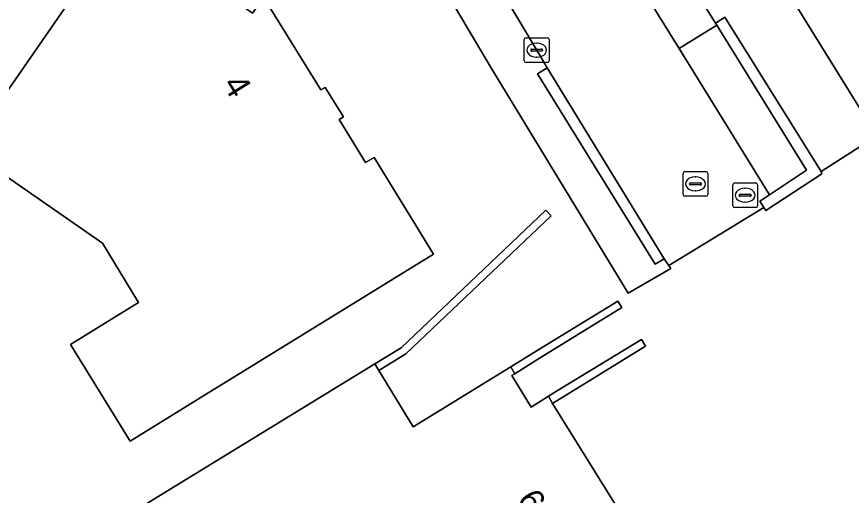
# Model space of a CAD drawing. Extents: x 158835 to 160077, y 386387 to 387778.
# Drawn here: x 159320.53 to 159354.26, y 386717.8 to 386737.12 of the extents above; entities that cross this region are included whole.
import ezdxf

# ---------------------------------------------------------------- set-up
doc = ezdxf.new("R2010")
doc.units = 0
for name, color, linetype in [('IMGEO_Erf', 7, 'Continuous'), ('IMGEO_Kolk', 7, 'Continuous'), ('IMGEO_Muur', 7, 'Continuous'), ('IMGEO_Pand', 7, 'Continuous'), ('IMGEO_Pand_nummerreeks', 7, 'Continuous'), ('IMGEO_Parkeervlak_open', 7, 'Continuous'), ('IMGEO_Rijbaan_lokaal_open', 7, 'Continuous'), ('IMGEO_Rioolput', 7, 'Continuous'), ('IMGEO_Voetpad_open', 7, 'Continuous')]:
    doc.layers.add(name, color=color, linetype=linetype)

msp = doc.modelspace()

# ---------------------------------------------------------------- linework, layer by layer
at = {"layer": 'IMGEO_Erf'}
for points in [[(159348.514, 386743.258), (159355.284, 386732.311), (159353.036, 386730.878), (159353.068, 386730.773), (159350.796, 386729.3), (159350.721, 386729.414), (159346.886, 386727.083), (159346.96, 386726.952), (159345.245, 386725.966), (159339.714, 386735.036), (159338.257, 386737.478)], [(159320.534, 386714.257), (159335, 386723.11), (159336.063, 386723.756), (159341.912, 386729.318), (159342.132, 386729.088), (159336.262, 386723.506), (159335.165, 386722.84), (159336.558, 386720.564), (159340.497, 386722.989), (159341.388, 386723.534), (159344.821, 386725.637), (159344.988, 386725.377), (159341.555, 386723.268), (159340.665, 386722.706), (159340.544, 386722.64), (159341.318, 386721.354), (159342.017, 386721.797), (159342.347, 386722), (159345.772, 386724.09), (159345.935, 386723.824), (159342.186, 386721.505), (159345.128, 386716.769)]]:
    msp.add_lwpolyline(points, dxfattribs=at)
msp.add_lwpolyline([(159334.629, 386731.23), (159334.975, 386731.435), (159337.377, 386727.533), (159327.839, 386721.662), (159325.118, 386719.987), (159322.713, 386723.895), (159325.453, 386725.582), (159323.993, 386727.981), (159318.512, 386731.781), (159325.463, 386741.807), (159329.323, 386739.131), (159328.694, 386738.236), (159330.062, 386737.267), (159330.495, 386737.879), (159330.21, 386738.08), (159330.391, 386738.35), (159330.952, 386737.972), (159330.7, 386737.604), (159332.827, 386734.164), (159333, 386734.271), (159333.737, 386733.075), (159333.567, 386732.97)], close=True, dxfattribs=at)
at = {"layer": 'IMGEO_Kolk'}
for p, q in [((159341.043, 386735.346), (159341.043, 386736.198)), ((159341.118, 386736.272), (159341.97, 386736.272)), ((159341.531, 386736.052), (159341.556, 386736.052)), ((159342.044, 386736.198), (159342.044, 386735.346)), ((159341.302, 386735.766), (159341.302, 386735.778)), ((159341.74, 386735.729), (159341.342, 386735.729)), ((159341.345, 386735.815), (159341.743, 386735.815)), ((159341.786, 386735.778), (159341.786, 386735.766)), ((159341.554, 386735.492), (159341.529, 386735.492)), ((159341.97, 386735.272), (159341.118, 386735.272))]:
    msp.add_line(p, q, dxfattribs=at)
for points in [[(159341.043, 386735.346), (159341.043, 386736.198)], [(159341.118, 386736.272), (159341.97, 386736.272)], [(159342.044, 386736.198), (159342.044, 386735.346)], [(159341.97, 386735.272), (159341.118, 386735.272)]]:
    msp.add_lwpolyline(points, dxfattribs=at)
for centre, radius, start, end in [((159341.12, 386736.196), 0.0765, 91.552, 178.448), ((159341.12, 386736.196), 0.0765, 91.552, 178.448), ((159341.968, 386736.196), 0.0765, 1.552, 88.448), ((159341.968, 386736.196), 0.0765, 1.552, 88.448), ((159341.342, 386735.775), 0.0403, 85.8775, 175.7526), ((159341.339, 386735.765), 0.0366, 178.938, 274.7102), ((159341.743, 386735.772), 0.043, 264.8664, 352.4533), ((159341.747, 386735.777), 0.0386, 1.7309, 96.639), ((159341.12, 386735.348), 0.0765, 181.552, 268.448), ((159341.12, 386735.348), 0.0765, 181.552, 268.448), ((159341.968, 386735.348), 0.0765, 271.552, 358.448), ((159341.968, 386735.348), 0.0765, 271.552, 358.448)]:
    msp.add_arc(centre, radius, start, end, dxfattribs=at)
for centre, major_axis, ratio, start_param, end_param in [((159341.53, 386735.772), (-0.387, 0.002), 0.722429, 4.712389, 7.853982), ((159341.555, 386735.772), (-0.39, 0.002), 0.717154, 1.570796, 4.712389)]:
    msp.add_ellipse(centre, major_axis=major_axis, ratio=ratio, start_param=start_param, end_param=end_param, dxfattribs=at)
at = {"layer": 'IMGEO_Muur'}
for points in [[(159335.165, 386722.84), (159336.262, 386723.506), (159342.132, 386729.088), (159341.912, 386729.318), (159336.063, 386723.756), (159335, 386723.11)], [(159340.665, 386722.706), (159341.555, 386723.268), (159344.988, 386725.377), (159344.821, 386725.637), (159341.388, 386723.534), (159340.497, 386722.989)], [(159342.186, 386721.505), (159345.935, 386723.824), (159345.772, 386724.09), (159342.347, 386722), (159342.017, 386721.797)]]:
    msp.add_lwpolyline(points, close=True, dxfattribs=at)
at = {"layer": 'IMGEO_Pand'}
for points in [[(159325.463, 386741.807), (159318.512, 386731.781), (159323.993, 386727.981), (159325.453, 386725.582), (159322.713, 386723.895), (159325.118, 386719.987), (159327.839, 386721.662), (159337.377, 386727.533), (159334.975, 386731.435), (159334.629, 386731.23), (159333.567, 386732.97), (159333.737, 386733.075), (159333, 386734.271), (159332.827, 386734.164), (159330.7, 386737.604), (159330.952, 386737.972), (159330.391, 386738.35), (159330.21, 386738.08), (159330.495, 386737.879), (159330.062, 386737.267), (159328.694, 386738.236), (159329.323, 386739.131)], [(159345.128, 386716.769), (159342.186, 386721.505), (159342.017, 386721.797), (159341.318, 386721.354), (159340.544, 386722.64), (159340.665, 386722.706), (159340.497, 386722.989), (159336.558, 386720.564), (159335.165, 386722.84), (159335, 386723.11), (159320.534, 386714.257), (159323.828, 386708.945), (159333.665, 386715.045), (159335.718, 386711.735), (159334.64, 386711.067), (159338.604, 386704.56), (159338.774, 386704.286), (159340.549, 386705.385), (159344.238, 386707.67), (159348.95, 386710.589), (159346.392, 386714.719), (159345.938, 386714.449), (159344.686, 386716.494)]]:
    msp.add_lwpolyline(points, close=True, dxfattribs=at)
at = {"layer": 'IMGEO_Parkeervlak_open'}
msp.add_lwpolyline([(159344.563, 386740.277), (159345.659, 386738.488), (159347.3, 386735.833), (159347.562, 386735.995), (159348.818, 386736.78), (159348.767, 386736.863), (159345.889, 386741.501), (159343.515, 386744.911)], dxfattribs=at)
at = {"layer": 'IMGEO_Rijbaan_lokaal_open'}
msp.add_lwpolyline([(159310.426, 386761.808), (159321.804, 386753.907), (159324.883, 386751.738), (159327.378, 386750), (159331.67, 386747.01), (159332.577, 386746.359), (159334.801, 386744.543), (159335.344, 386744.056), (159337.019, 386742.366), (159338.537, 386740.533), (159339.885, 386738.572), (159341.68, 386735.543), (159341.965, 386735.053), (159346.692, 386727.343), (159346.886, 386727.083), (159350.721, 386729.414), (159350.557, 386729.67), (159350.945, 386729.934), (159347.3, 386735.833), (159345.659, 386738.488), (159344.563, 386740.277)], dxfattribs=at)
at = {"layer": 'IMGEO_Rioolput'}
for p, q in [((159347.456, 386729.947), (159347.456, 386730.799)), ((159347.531, 386730.873), (159348.383, 386730.873)), ((159347.944, 386730.653), (159347.969, 386730.653)), ((159348.457, 386730.799), (159348.457, 386729.947)), ((159347.715, 386730.367), (159347.715, 386730.379)), ((159348.153, 386730.33), (159347.755, 386730.33)), ((159347.758, 386730.416), (159348.156, 386730.416)), ((159348.199, 386730.379), (159348.199, 386730.367)), ((159349.469, 386729.488), (159349.469, 386730.34)), ((159349.544, 386730.414), (159350.396, 386730.414)), ((159350.47, 386730.34), (159350.47, 386729.488)), ((159347.967, 386730.093), (159347.942, 386730.093)), ((159349.771, 386729.957), (159350.169, 386729.957)), ((159349.957, 386730.194), (159349.982, 386730.194)), ((159348.383, 386729.873), (159347.531, 386729.873)), ((159349.728, 386729.908), (159349.728, 386729.92)), ((159350.166, 386729.871), (159349.768, 386729.871)), ((159349.98, 386729.634), (159349.955, 386729.634)), ((159350.212, 386729.92), (159350.212, 386729.908)), ((159350.396, 386729.414), (159349.544, 386729.414))]:
    msp.add_line(p, q, dxfattribs=at)
for points in [[(159347.456, 386729.947), (159347.456, 386730.799)], [(159347.531, 386730.873), (159348.383, 386730.873)], [(159348.457, 386730.799), (159348.457, 386729.947)], [(159349.469, 386729.488), (159349.469, 386730.34)], [(159349.544, 386730.414), (159350.396, 386730.414)], [(159350.47, 386730.34), (159350.47, 386729.488)], [(159348.383, 386729.873), (159347.531, 386729.873)], [(159350.396, 386729.414), (159349.544, 386729.414)]]:
    msp.add_lwpolyline(points, dxfattribs=at)
for centre, radius, start, end in [((159347.533, 386730.797), 0.0765, 91.552, 178.448), ((159347.533, 386730.797), 0.0765, 91.552, 178.448), ((159348.381, 386730.797), 0.0765, 1.552, 88.448), ((159348.381, 386730.797), 0.0765, 1.552, 88.448), ((159347.755, 386730.376), 0.0403, 85.8775, 175.7526), ((159347.752, 386730.366), 0.0366, 178.938, 274.7102), ((159348.156, 386730.373), 0.043, 264.8664, 352.4533), ((159348.16, 386730.378), 0.0386, 1.7309, 96.639), ((159349.546, 386730.338), 0.0765, 91.552, 178.448), ((159349.546, 386730.338), 0.0765, 91.552, 178.448), ((159350.394, 386730.338), 0.0765, 1.552, 88.448), ((159350.394, 386730.338), 0.0765, 1.552, 88.448), ((159347.533, 386729.949), 0.0765, 181.552, 268.448), ((159347.533, 386729.949), 0.0765, 181.552, 268.448), ((159348.381, 386729.949), 0.0765, 271.552, 358.448), ((159348.381, 386729.949), 0.0765, 271.552, 358.448), ((159349.768, 386729.917), 0.0403, 85.8775, 175.7526), ((159350.173, 386729.919), 0.0386, 1.7309, 96.639), ((159349.765, 386729.907), 0.0366, 178.938, 274.7102), ((159350.169, 386729.914), 0.043, 264.8664, 352.4533), ((159349.546, 386729.49), 0.0765, 181.552, 268.448), ((159349.546, 386729.49), 0.0765, 181.552, 268.448), ((159350.394, 386729.49), 0.0765, 271.552, 358.448), ((159350.394, 386729.49), 0.0765, 271.552, 358.448)]:
    msp.add_arc(centre, radius, start, end, dxfattribs=at)
for centre, major_axis, ratio, start_param, end_param in [((159347.943, 386730.373), (-0.387, 0.002), 0.722429, 4.712389, 7.853982), ((159347.968, 386730.373), (-0.39, 0.002), 0.717154, 1.570796, 4.712389), ((159349.956, 386729.914), (-0.387, 0.002), 0.722429, 4.712389, 7.853982), ((159349.981, 386729.914), (-0.39, 0.002), 0.717154, 1.570796, 4.712389)]:
    msp.add_ellipse(centre, major_axis=major_axis, ratio=ratio, start_param=start_param, end_param=end_param, dxfattribs=at)
at = {"layer": 'IMGEO_Voetpad_open'}
for points in [[(159316.189, 386766.075), (159330.158, 386756.317), (159330.425, 386756.681), (159333.496, 386754.539), (159333.242, 386754.162), (159335.694, 386752.449), (159338.827, 386750), (159340.341, 386748.635), (159340.845, 386748.095), (159343.515, 386744.911), (159345.889, 386741.501), (159348.767, 386736.863), (159349.145, 386737.104), (159353.036, 386730.878), (159355.284, 386732.311), (159348.514, 386743.258), (159344.722, 386748.625), (159343.45, 386750), (159340.839, 386752.463), (159338.018, 386754.682), (159337.812, 386754.829), (159335.344, 386756.558), (159316.823, 386769.467)], [(159338.257, 386737.478), (159339.714, 386735.036), (159345.245, 386725.966), (159346.96, 386726.952), (159346.886, 386727.083), (159346.692, 386727.343), (159346.336, 386727.13), (159341.576, 386734.815), (159341.965, 386735.053), (159341.68, 386735.543), (159339.885, 386738.572)]]:
    msp.add_lwpolyline(points, dxfattribs=at)
for points in [[(159349.145, 386737.104), (159348.767, 386736.863), (159348.818, 386736.78), (159352.443, 386730.924), (159350.945, 386729.934), (159350.557, 386729.67), (159350.721, 386729.414), (159350.796, 386729.3), (159353.068, 386730.773), (159353.036, 386730.878)], [(159348.818, 386736.78), (159347.562, 386735.995), (159347.3, 386735.833), (159350.945, 386729.934), (159352.443, 386730.924)], [(159346.692, 386727.343), (159341.965, 386735.053), (159341.576, 386734.815), (159346.336, 386727.13)]]:
    msp.add_lwpolyline(points, close=True, dxfattribs=at)

# ---------------------------------------------------------------- texts
at = {"layer": 'IMGEO_Pand_nummerreeks'}
for s, rotation, p in [('4', 301.7291, (159328.829, 386734.393)), ('6', 301.8505, (159340.726, 386717.641))]:
    msp.add_text(s, height=1, rotation=rotation, dxfattribs=at).set_placement(p)

doc.saveas('drawing.dxf')
